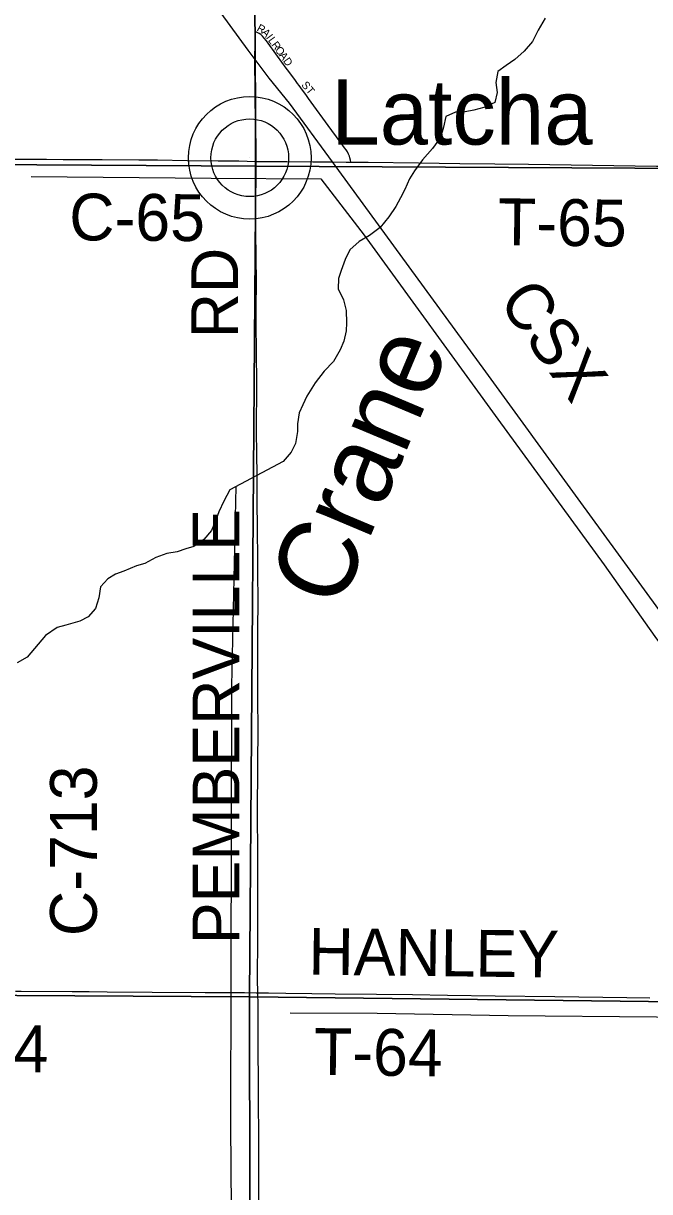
# Model space of a CAD drawing. Extents: x 1443599 to 1910620, y 1028088 to 1361369.
# Drawn here: x 1705831 to 1709845, y 1285952 to 1293435 of the extents above; entities that cross this region are included whole.
import ezdxf

# ---------------------------------------------------------------- set-up
doc = ezdxf.new("R2010")
doc.units = 0
for name, color, linetype in [('GM_X_County_Road', 7, 'Continuous'), ('GM_X_County_Road_Text', 7, 'Continuous'), ('GM_X_Minor_River', 7, 'Continuous'), ('GM_X_Minor_River_Text', 7, 'Continuous'), ('GM_X_Rail_Line', 7, 'Continuous'), ('GM_X_Rail_Line_Text', 7, 'Continuous'), ('GM_X_Section', 7, 'Continuous'), ('GM_X_Township_Road', 7, 'Continuous'), ('GM_X_Township_Road_Text', 7, 'Continuous'), ('GM_X_Township_Subdivision', 7, 'Continuous'), ('GM_X_Township_Subdivision_Text', 7, 'Continuous'), ('GM_X_Unincorporated', 7, 'Continuous'), ('GM_X_Unincorporated_Location', 7, 'Continuous'), ('GM_X_Unincorporated_Text', 7, 'Continuous')]:
    doc.layers.add(name, color=color, linetype=linetype)

msp = doc.modelspace()

# ---------------------------------------------------------------- linework, layer by layer
at = {"layer": 'GM_X_County_Road'}
for points in [[(1707316.2, 1293382.6), (1707316.1, 1293406.3), (1707314.5, 1293573.8)], [(1707319.9, 1292551.7), (1707319.2, 1292753.2), (1707316.1, 1293025.7), (1707314.7, 1293176.6), (1707315.3, 1293232.3), (1707316.3, 1293284.8), (1707316.2, 1293382.6)], [(1705772.7, 1292566.5), (1705862.9, 1292565.5), (1705978.7, 1292564.6)], [(1705978.7, 1292564.6), (1706086.1, 1292563.8), (1706227.2, 1292562.8), (1706335.5, 1292562.6), (1706571.8, 1292560.6), (1706690, 1292560.3), (1706880.3, 1292557.5), (1707080.4, 1292555), (1707212.2, 1292553.9), (1707319.9, 1292551.7)], [(1707333.8, 1287224.6), (1707331.4, 1287313), (1707333.5, 1287578.8), (1707333.2, 1287916.2), (1707333.5, 1288133), (1707332.5, 1288359.5), (1707334.4, 1288698.5), (1707335.6, 1288911.3), (1707333.8, 1289111.4), (1707334.9, 1289328.1), (1707334.3, 1289495.6), (1707335.5, 1289791), (1707334.4, 1289860.1), (1707333.9, 1289961.8), (1707334.3, 1290024.1), (1707332.1, 1290175.2), (1707330.8, 1290397.5), (1707328.8, 1290567.5), (1707327.1, 1290653.7), (1707324.9, 1290847.2), (1707327, 1291103.3), (1707325, 1291355.8), (1707323.7, 1291487.1), (1707324.3, 1291605.4), (1707325, 1291786.5), (1707323.3, 1291930.4), (1707321.5, 1292104.4), (1707321.4, 1292189.7), (1707320, 1292248.9), (1707319.8, 1292435.8), (1707319.9, 1292551.7)], [(1705780.6, 1287236.1), (1705816.9, 1287236), (1706145.1, 1287233.9)], [(1706145.1, 1287233.9), (1706253.5, 1287233.2), (1706368.4, 1287231.3), (1706657.4, 1287230.7), (1706995.6, 1287228.8), (1707130.2, 1287228.1), (1707249.4, 1287226.8), (1707322.3, 1287224.9), (1707333.8, 1287224.6)], [(1707320.1, 1283979.8), (1707320.9, 1284023), (1707322.8, 1284295.3), (1707324.7, 1284412.2), (1707325, 1284444.7), (1707325.5, 1284490.6), (1707325.9, 1284538.1), (1707326, 1284566.8), (1707326.3, 1284658.9), (1707326.9, 1284790.8), (1707328.4, 1284918.8), (1707327.8, 1285036.9), (1707330.1, 1285154.9), (1707338.3, 1285617.9), (1707341.1, 1285762.3), (1707340.5, 1285831.4), (1707341.3, 1285985.6), (1707340.9, 1286284.1), (1707339.1, 1286553.7), (1707335.6, 1286964.1), (1707335.9, 1287148.4), (1707333.8, 1287224.6)]]:
    msp.add_lwpolyline(points, dxfattribs=at)
at = {"layer": 'GM_X_Minor_River'}
for points in [[(1709175.3, 1293468.1), (1709130.2, 1293392.7), (1709095.1, 1293319.1), (1709040.2, 1293257.9), (1708981.5, 1293204.7), (1708924.9, 1293165.6), (1708872.4, 1293126.3), (1708859.3, 1293056.4), (1708868.3, 1292992.2), (1708853.3, 1292928.3), (1708782.9, 1292897.4), (1708718.6, 1292878.4), (1708662.6, 1292869.3), (1708600.6, 1292866.2), (1708538.3, 1292839.2), (1708523.2, 1292771.3), (1708504.2, 1292703.5), (1708453.1, 1292634.2), (1708390.1, 1292561.1), (1708337.1, 1292491.8), (1708306.3, 1292440.2), (1708275.2, 1292370.6), (1708248.4, 1292316.9), (1708217.6, 1292263.3), (1708174.6, 1292195.9), (1708117.6, 1292128.7), (1708048.9, 1292075.7), (1707984.4, 1292038.7), (1707923.6, 1291985.6), (1707892.7, 1291921.9), (1707867.6, 1291852.2), (1707850.8, 1291800.4), (1707849.7, 1291734.3), (1707882.6, 1291663.6), (1707899.5, 1291595.3), (1707902.3, 1291517.1), (1707899.4, 1291465), (1707884.4, 1291399.2), (1707861.6, 1291343.4), (1707818.5, 1291270), (1707759.5, 1291206.8), (1707702.5, 1291133.6), (1707647.2, 1291048.4), (1707622.3, 1290992.7), (1707599.6, 1290940.9), (1707588.5, 1290871), (1707587.7, 1290820.9), (1707574.5, 1290745), (1707547.7, 1290689.3), (1707496.7, 1290628), (1707154.3, 1290447.2), (1707115.3, 1290375.7), (1707084.2, 1290306.1), (1707063.3, 1290248.4), (1707036.4, 1290186.7), (1706987.5, 1290129.4), (1706922.9, 1290084.3), (1706872.7, 1290069.1), (1706816.5, 1290050), (1706750.4, 1290039), (1706680.1, 1290014.1), (1706609.6, 1289975.2), (1706557.4, 1289960), (1706475, 1289927.3), (1706422.8, 1289908.1), (1706372.3, 1289876.8), (1706325.6, 1289825.5), (1706314.5, 1289755.6), (1706293.5, 1289687.8), (1706246.7, 1289634.4), (1706192.3, 1289607.3), (1706104, 1289580.6), (1706047.9, 1289565.5), (1705973.1, 1289514.6), (1705855.1, 1289376.3), (1705790.6, 1289339.3)], [(1705881.7, 1292455.2), (1707034, 1292444.7), (1707737, 1292439.4), (1708015, 1292078.3), (1708871.3, 1290900.4), (1709553.6, 1289967.8), (1709877.9, 1289507.8), (1710576.1, 1288560.9), (1711205.5, 1287691.3), (1711666.8, 1287056.7)], [(1707133.5, 1281799), (1707187.8, 1281948.4), (1707181.3, 1283048.3), (1707170.7, 1285033.8), (1707162, 1286380.2), (1707163.1, 1287335.8), (1707166.5, 1289192.9), (1707196, 1290469.2)], [(1713190.5, 1287034.1), (1712461.5, 1287039.9), (1711666.8, 1287056.7), (1710524.5, 1287065.2), (1709889.4, 1287069.4), (1708938.8, 1287078.8), (1708098.1, 1287092.3), (1707540.8, 1287095.3)]]:
    msp.add_lwpolyline(points, dxfattribs=at)
at = {"layer": 'GM_X_Rail_Line'}
msp.add_lwpolyline([(1717825.8, 1278822.8), (1716822.1, 1280211.7), (1715637.8, 1281834.7), (1714250.7, 1283728.1), (1713709.7, 1284470.3), (1712898.2, 1285581.7), (1711735.6, 1287174.3), (1709979.1, 1289579.3), (1709386.1, 1290389.9), (1708794.8, 1291203.2), (1707812.5, 1292548.7), (1707536, 1292924.1), (1707405.9, 1293085.4), (1707271.5, 1293263.9), (1705945.1, 1295082.8), (1705293.1, 1295996.6), (1703887.8, 1297922.2), (1701978.7, 1300507.5), (1699576.3, 1303796.8), (1697082, 1307211.8), (1696597.4, 1307873.3)], dxfattribs=at)
at = {"layer": 'GM_X_Section'}
for points in [[(1707289, 1297884.8), (1707321.6, 1292521.3), (1702052.8, 1292551.8), (1702022.1, 1297911.2)], [(1712561.7, 1297844.2), (1712584.4, 1292492.8), (1707321.6, 1292521.3), (1707289, 1297884.8)], [(1702052.8, 1292551.8), (1707321.6, 1292521.3), (1707280.6, 1287200.6), (1702057.9, 1287230.7)], [(1707321.6, 1292521.3), (1712584.4, 1292492.8), (1712579, 1287137.7), (1707280.6, 1287200.6)], [(1707280.6, 1287200.6), (1707289.8, 1281901.5), (1707095.6, 1281901.6), (1702027.3, 1281948.1), (1702057.9, 1287230.7)], [(1712579, 1287137.7), (1712591.9, 1281818.5), (1712453.9, 1281826), (1707289.8, 1281901.5), (1707280.6, 1287200.6)]]:
    msp.add_lwpolyline(points, close=True, dxfattribs=at)
at = {"layer": 'GM_X_Township_Road'}
for points in [[(1707319.9, 1292551.7), (1707369.3, 1292551.2), (1707519.3, 1292550.5), (1707686.7, 1292549), (1707765.5, 1292548.2), (1707808.1, 1292548.2), (1707900, 1292547.4), (1707929.1, 1292547)], [(1707929.1, 1292547), (1708041.1, 1292545.6), (1708362.9, 1292542.2), (1708628.8, 1292538.6), (1708852.1, 1292536.6), (1709068.8, 1292532.6), (1709889.5, 1292520.7), (1709965.8, 1292520)], [(1707333.8, 1287224.6), (1707403, 1287225), (1707513.6, 1287223.5), (1707680.9, 1287220.4), (1707828.7, 1287219.5), (1708094.5, 1287216.1), (1708324.2, 1287214), (1708550.6, 1287210.1), (1708855.8, 1287206.2), (1709236.5, 1287202.3), (1709699.2, 1287196.6), (1709846.8, 1287193.4)]]:
    msp.add_lwpolyline(points, dxfattribs=at)
at = {"layer": 'GM_X_Township_Subdivision'}
msp.add_lwpolyline([(1707929.1, 1292547), (1707926.9, 1292560.1), (1707924.7, 1292573.2), (1707921.1, 1292585.2), (1707915.6, 1292598.4), (1707908, 1292611.9), (1707899.2, 1292625), (1707889.7, 1292639.2), (1707862.6, 1292676.7), (1707784.1, 1292781.9), (1707675.5, 1292930.3), (1707658.8, 1292953.2), (1707645.2, 1292972.4), (1707609.8, 1293021.9), (1707598.5, 1293037.7), (1707589.1, 1293050.5), (1707570.2, 1293075.4), (1707524.3, 1293137.2), (1707515.3, 1293149.1), (1707459.9, 1293225.2), (1707388.6, 1293323.8), (1707374.8, 1293341.6), (1707364.3, 1293353.8), (1707352.6, 1293364.4), (1707343.3, 1293370.5), (1707330.1, 1293376.8), (1707316.2, 1293382.6)], dxfattribs=at)
at = {"layer": 'GM_X_Unincorporated'}
for radius in [392.8, 249]:
    msp.add_circle((1707282.4, 1292574.4), radius, dxfattribs=at)
at = {"layer": 'GM_X_Unincorporated_Location'}
msp.add_line((1707282.4, 1292574.4), (1707282.4, 1292574.4), dxfattribs=at)

# ---------------------------------------------------------------- texts
at = {"layer": 'GM_X_County_Road_Text'}
for s, rotation, p in [('C-65', 359.66144, (1706124.8, 1292045.6)), ('RD', 90, (1707207.6, 1291418.4)), ('PEMBERVILLE', 90, (1707216.4, 1287537.6)), ('C-713', 89.99896, (1706302.4, 1287589.1)), ('C-64', 359.65751, (1705121.4, 1286721.6))]:
    msp.add_text(s, height=300, rotation=rotation, dxfattribs=at).set_placement(p)
at = {"layer": 'GM_X_Minor_River_Text'}
msp.add_text('Crane', height=500.35, rotation=67.19768, dxfattribs=at).set_placement((1707854.5, 1289669.8))
at = {"layer": 'GM_X_Rail_Line_Text'}
msp.add_text('CSX', height=299, rotation=305.81476, dxfattribs=at).set_placement((1708869.3, 1291655.4))
at = {"layer": 'GM_X_Township_Road_Text'}
for s, rotation, p in [('T-65', 359.2904, (1708871.6, 1292015.4)), ('HANLEY', 359.33484, (1707657.5, 1287342.1)), ('T-64', 359.29385, (1707692.3, 1286700.2))]:
    msp.add_text(s, height=300, rotation=rotation, dxfattribs=at).set_placement(p)
at = {"layer": 'GM_X_Township_Subdivision_Text'}
for s, rotation, p in [('R', 331.63181, (1707323.2, 1293390.2)), ('A', 313.79428, (1707354.8, 1293373.8)), ('I', 306.93982, (1707384.2, 1293343.3)), ('L', 306.05551, (1707397.3, 1293325.9)), ('R', 306.07072, (1707418.1, 1293297.4)), ('O', 306.06113, (1707441.4, 1293265.4)), ('A', 306.03059, (1707467.3, 1293229.8)), ('D', 306.06533, (1707493.2, 1293194.2)), ('ST', 309.80916, (1707610, 1293039.2))]:
    msp.add_text(s, height=50, rotation=rotation, dxfattribs=at).set_placement(p)
at = {"layer": 'GM_X_Unincorporated_Text'}
msp.add_text('Latcha', height=417, rotation=0.00001, dxfattribs=at).set_placement((1707805.1, 1292659))

doc.saveas('drawing.dxf')
